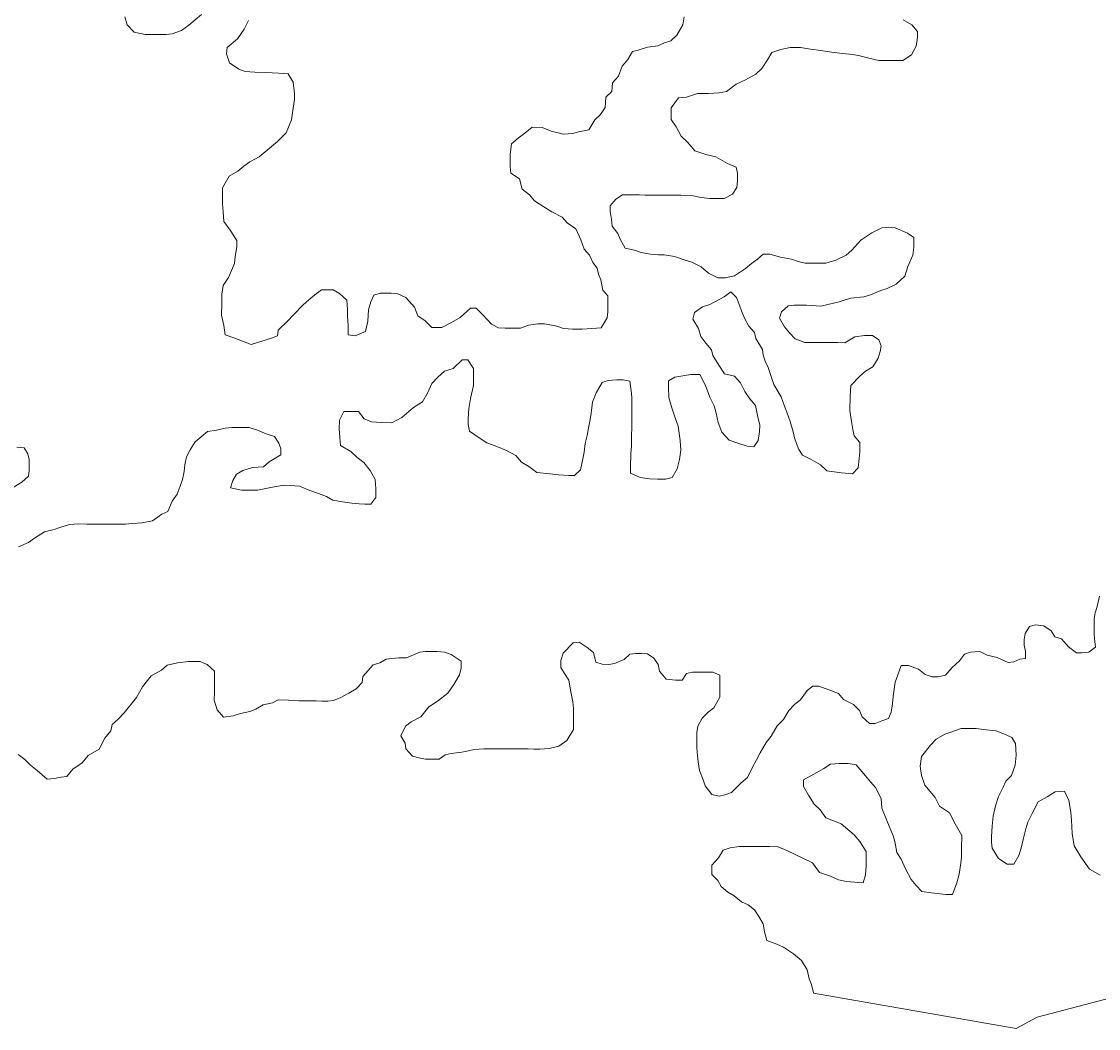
# Model space of a CAD drawing. Extents: x 553962 to 842807, y 8883888 to 9032388.
# Drawn here: x 624298 to 628002, y 8936758 to 8940220 of the extents above; entities that cross this region are included whole.
import ezdxf

# ---------------------------------------------------------------- set-up
doc = ezdxf.new("R2010")
doc.units = 0
doc.header["$LTSCALE"] = 160
doc.layers.add('21', color=7, linetype='Continuous', lineweight=25)

msp = doc.modelspace()

# ---------------------------------------------------------------- linework, layer by layer
at = {"layer": '21', "lineweight": 13}
for points in [[(624653.9, 8940236.4), (624661.2, 8940208.8), (624686.1, 8940183.6), (624723.5, 8940175.8), (624761, 8940175.6), (624796, 8940175.3), (624816.1, 8940177.7), (624848.7, 8940190), (624873.8, 8940207.4), (624916.6, 8940244.7)], [(626531.6, 8940153.9), (626551.8, 8940173.8), (626572.1, 8940208.7), (626577.3, 8940236.2)], [(625079, 8940223.6), (625063.8, 8940193.6), (625041, 8940161.2), (625005.8, 8940131.4), (625003.1, 8940108.9), (625012.9, 8940078.8), (625045.2, 8940056), (625067.7, 8940048.4), (625100.2, 8940045.7), (625137.7, 8940045.4), (625182.7, 8940042.6), (625215.2, 8940039.9)], [(627330, 8940226.2), (627359.9, 8940208.5), (627379.8, 8940185.8), (627379.6, 8940165.8), (627374.4, 8940135.8), (627359.1, 8940105.8), (627329, 8940086), (627309, 8940086.1), (627276.5, 8940086.3), (627246.4, 8940086.5), (627211.5, 8940094.3), (627181.5, 8940102), (627156.6, 8940107.2), (627121.6, 8940109.9), (627084.1, 8940115.2), (627046.6, 8940120.4), (627011.6, 8940125.7), (626976.7, 8940130.9), (626941.6, 8940131.1), (626909.1, 8940123.8), (626879, 8940114), (626863.8, 8940089.1), (626843.6, 8940059.2), (626823.4, 8940039.3), (626788.2, 8940019.5), (626755.6, 8940004.7), (626722.9, 8939979.8), (626697.8, 8939975), (626660.3, 8939972.8), (626622.8, 8939973), (626585.2, 8939960.7), (626557.7, 8939958.4), (626532.4, 8939923.5), (626532.2, 8939903.5), (626532.1, 8939883.5), (626549.4, 8939858.3), (626566.7, 8939825.7), (626589, 8939805.5), (626613.8, 8939775.3), (626651.2, 8939762.5), (626686.2, 8939754.8), (626726, 8939732), (626755.9, 8939719.3), (626760.8, 8939699.2), (626760.6, 8939671.7), (626757.9, 8939649.2), (626742.7, 8939626.7), (626715.1, 8939611.9), (626695.1, 8939612), (626665.1, 8939612.2), (626635.1, 8939614.9), (626602.6, 8939622.6), (626565.1, 8939622.9), (626532.6, 8939623.1), (626510.1, 8939623.2), (626477.6, 8939623.5)], [(625088.1, 8939109.4), (625158.3, 8939131.5), (625178.3, 8939138.9), (625181, 8939158.9), (625213.7, 8939191.2), (625233.9, 8939211.1), (625266.7, 8939245.9), (625286.8, 8939263.3), (625307, 8939280.7), (625329.6, 8939298.1), (625369.6, 8939297.8), (625392, 8939285.2), (625416.9, 8939262.5), (625419.1, 8939229.9), (625419, 8939207.4), (625421.2, 8939174.8), (625421, 8939142.3), (625445.9, 8939139.6), (625481.1, 8939154.4), (625488.8, 8939189.4), (625491.7, 8939229.4), (625499.4, 8939256.9), (625509.5, 8939279.4), (625532.1, 8939286.7), (625569.6, 8939286.5), (625592.1, 8939283.8), (625619.5, 8939271.1), (625649.3, 8939238.4), (625661.6, 8939208.3), (625686.4, 8939190.6), (625708.8, 8939167.9), (625743.8, 8939167.7), (625776.4, 8939185), (625806.6, 8939202.3), (625841.8, 8939234.6), (625861.8, 8939234.5), (625884.2, 8939211.8), (625914, 8939179.1), (625938.9, 8939166.4), (625961.4, 8939166.2), (625981.4, 8939166.1), (626013.9, 8939165.9), (626041.5, 8939175.7), (626074, 8939180.5), (626096.5, 8939180.4), (626139, 8939172.6), (626161.5, 8939164.9), (626194, 8939162.2), (626226.5, 8939162), (626259, 8939164.3), (626291.5, 8939166.6), (626311.8, 8939201.5), (626314.5, 8939221.5), (626314.6, 8939244), (626314.9, 8939276.6), (626297.5, 8939296.7), (626290.3, 8939331.8), (626282.9, 8939351.9), (626278.1, 8939371.9), (626263.2, 8939392.1), (626250.9, 8939417.2), (626233.6, 8939437.3), (626221.3, 8939469.9), (626204.1, 8939507.6), (626174.2, 8939527.8), (626156.9, 8939548), (626122, 8939565.7), (626094.6, 8939583.4), (626062.2, 8939603.7), (626044.9, 8939623.8), (626020, 8939644), (626010.3, 8939679.1), (625980.4, 8939699.4), (625978.1, 8939721.9), (625978.3, 8939741.9), (625978.4, 8939764.5), (625983.7, 8939799.5), (626006.4, 8939819.4), (626029, 8939836.7), (626054.2, 8939856.6), (626089.2, 8939856.4), (626119.1, 8939843.7), (626161.5, 8939833.3), (626194.1, 8939835.6), (626214.1, 8939840.5), (626249.2, 8939847.8), (626269.5, 8939882.7), (626289.6, 8939900.1), (626304.8, 8939925), (626307.6, 8939960.1), (626327.7, 8939980), (626330.5, 8940010), (626350.6, 8940032.4), (626363.4, 8940067.3), (626383.6, 8940089.7), (626398.8, 8940117.2), (626418.8, 8940122.1), (626451.4, 8940131.9), (626486.5, 8940136.6), (626509.1, 8940146.5), (626531.6, 8940153.9)], [(625215.2, 8940039.9), (625232.5, 8940012.2), (625237.2, 8939972.2), (625237, 8939952.1), (625231.8, 8939922.1), (625226.5, 8939882.1), (625208.6, 8939837.2), (625178.4, 8939807.3), (625135.6, 8939772.5), (625115.5, 8939755.2), (625082.8, 8939737.8), (625062.7, 8939722.9), (625042.6, 8939705.6), (625012.4, 8939688.2), (624989.6, 8939648.3), (624989.5, 8939628.3), (624989.2, 8939593.3), (624991.5, 8939565.7), (624993.7, 8939533.1), (625016, 8939502.9), (625038.3, 8939467.8), (625038.1, 8939445.2), (625032.8, 8939412.7), (625030.2, 8939387.7), (625009.8, 8939340.3), (624992.1, 8939312.8), (624986.8, 8939282.8), (624986.6, 8939250.3), (624986.3, 8939210.2), (624993.5, 8939175.1), (624998.3, 8939142.6), (625028.2, 8939132.3), (625088.1, 8939109.4)], [(626477.6, 8939623.5), (626442.6, 8939623.7), (626422.6, 8939623.8), (626402.6, 8939624), (626365, 8939624.2), (626342.4, 8939609.3), (626322.2, 8939586.9), (626322.1, 8939566.9), (626326.9, 8939539.3), (626329.2, 8939516.8), (626349, 8939491.6), (626356.4, 8939471.6), (626373.7, 8939441.4), (626406.1, 8939433.7), (626428.6, 8939426), (626461, 8939420.8), (626488.5, 8939418.1), (626508.5, 8939418), (626543.5, 8939412.7), (626580.9, 8939400), (626603.4, 8939392.3), (626635.8, 8939377.1), (626660.6, 8939354.4), (626693, 8939339.1), (626718, 8939339), (626750.6, 8939346.3), (626788.3, 8939371.1), (626808.4, 8939388.4), (626828.6, 8939403.3), (626848.7, 8939420.7), (626871.2, 8939420.6), (626908.7, 8939410.3), (626946.1, 8939402.6), (626968.6, 8939394.9), (626993.5, 8939389.7), (627026, 8939389.5), (627063.6, 8939389.3), (627098.6, 8939399.1), (627133.8, 8939416.3), (627153.9, 8939433.7), (627184.2, 8939468.6), (627221.9, 8939493.4), (627257.1, 8939510.7), (627279.6, 8939513), (627302.1, 8939510.4), (627344.5, 8939492.6), (627366.9, 8939477.4), (627366.6, 8939444.8), (627363.9, 8939417.3), (627346.1, 8939377.4), (627335.8, 8939344.9), (627305.6, 8939317.6), (627275.5, 8939302.7), (627252.9, 8939295.4), (627217.8, 8939280.6), (627195.2, 8939273.2), (627150.2, 8939268.5), (627130.1, 8939263.7), (627110.1, 8939256.3), (627047.4, 8939241.7), (626997.4, 8939244.5), (626977.4, 8939244.6), (626954.9, 8939244.8), (626934.9, 8939242.4), (626912.2, 8939222.5), (626904.5, 8939200.1), (626921.8, 8939169.9), (626939.2, 8939149.8), (626959, 8939129.6), (626991.5, 8939116.9), (627029, 8939116.6), (627066.5, 8939116.4), (627104, 8939116.1), (627129, 8939115.9), (627164.2, 8939135.7), (627196.7, 8939140.5), (627224.2, 8939140.3), (627246.6, 8939125.2), (627254, 8939105.1), (627251.3, 8939085.1), (627243.7, 8939062.6), (627225.9, 8939032.7), (627200.8, 8939017.8), (627180.7, 8939000.4), (627150.4, 8938968.1), (627147.6, 8938930.6), (627147.2, 8938883), (627152, 8938845.4), (627156.8, 8938817.8), (627161.6, 8938795.3), (627181.4, 8938772.6), (627181.2, 8938740.1), (627178.5, 8938717.6), (627175.8, 8938685), (627155.6, 8938665.1), (627118.1, 8938667.9), (627068.1, 8938675.7), (627045.8, 8938695.9), (627013.4, 8938713.6), (626983.5, 8938728.9), (626971.1, 8938749)], [(626971.1, 8938749), (626963.8, 8938769.1), (626956.4, 8938789.1), (626951.6, 8938809.2), (626941.9, 8938844.3), (626929.6, 8938876.9), (626922.2, 8938897), (626910, 8938929.6), (626885.3, 8938972.3), (626873.1, 8939010), (626865.7, 8939030.1), (626855.9, 8939052.7), (626848.6, 8939072.7), (626846.2, 8939092.8), (626824, 8939130.5), (626819.1, 8939150.6), (626799.3, 8939173.2), (626787, 8939195.8), (626777.1, 8939215.9), (626764.9, 8939251.1), (626757.5, 8939271.1), (626737.7, 8939291.3), (626715, 8939273.9), (626664.8, 8939246.7), (626639.7, 8939239.3), (626612.1, 8939219.5), (626606.9, 8939197), (626626.7, 8939164.3), (626634, 8939136.7), (626651.3, 8939114.1), (626671.1, 8939091.4), (626676, 8939071.4), (626695.7, 8939038.7), (626715.5, 8939008.5), (626750.5, 8939000.8), (626770.3, 8938978.1), (626785.1, 8938948), (626802.4, 8938922.8), (626822.2, 8938900.2), (626829.5, 8938865.1), (626836.7, 8938832.5), (626836.6, 8938809.9), (626831.3, 8938779.9), (626816.1, 8938757.5), (626793.7, 8938760.2), (626761.2, 8938770.4), (626731.3, 8938780.6), (626706.5, 8938808.3), (626694.2, 8938840.9), (626687, 8938873.5), (626679.7, 8938898.6), (626664.9, 8938928.8), (626650.2, 8938968.9), (626630.5, 8939006.6), (626600.4, 8939006.8), (626572.9, 8939002), (626545.3, 8938997.1), (626522.7, 8938984.8), (626522.6, 8938962.2), (626524.8, 8938927.2), (626534.5, 8938892.1), (626546.8, 8938854.4), (626556.6, 8938829.3), (626563.7, 8938779.2), (626566, 8938746.7), (626560.7, 8938714.1), (626553, 8938681.6), (626535.2, 8938651.7), (626512.7, 8938646.9), (626485.2, 8938647), (626457.6, 8938647.2), (626425.2, 8938652.4), (626392.8, 8938667.7), (626392.9, 8938687.7), (626393.3, 8938735.3), (626396, 8938760.3), (626396.2, 8938792.8), (626396.5, 8938827.9), (626396.6, 8938847.9), (626396.8, 8938870.4), (626397, 8938890.5), (626397.2, 8938928), (626394.9, 8938950.6), (626390.2, 8938983.1), (626367.7, 8938988.3), (626345.2, 8938988.4), (626315.2, 8938986.1), (626295.1, 8938978.8), (626274.8, 8938943.8), (626262.1, 8938911.4), (626256.8, 8938873.9), (626254.1, 8938851.3), (626248.9, 8938828.9), (626243.7, 8938796.3), (626236, 8938768.9), (626233.2, 8938738.8), (626228.1, 8938716.3), (626220.3, 8938678.8), (626200.1, 8938658.9), (626180.1, 8938659.1), (626145.1, 8938661.8)], [(626145.1, 8938661.8), (626115.1, 8938664.5), (626070.1, 8938669.8), (626042.8, 8938690), (626017.9, 8938705.2), (625998.1, 8938727.9), (625965.7, 8938745.6), (625933.3, 8938758.3), (625898.3, 8938771.1), (625868.5, 8938791.3), (625838.6, 8938811.5), (625833.8, 8938834.1), (625833.9, 8938854.1), (625836.7, 8938889.2), (625842, 8938924.2), (625852.3, 8938969.2), (625852.6, 8939006.7), (625852.8, 8939026.8), (625833, 8939056.9), (625813, 8939057.1), (625782.7, 8939027.2), (625752.7, 8939017.4), (625730, 8938997.5), (625709.8, 8938975.1), (625694.6, 8938942.7), (625676.8, 8938912.8), (625646.7, 8938892.9), (625606.4, 8938858.1), (625571.2, 8938840.8), (625536.2, 8938841.1), (625501.2, 8938843.8), (625476.3, 8938854), (625456.5, 8938879.2), (625436.5, 8938879.3), (625406.5, 8938879.5), (625391.2, 8938849.6), (625391, 8938819.5), (625393.3, 8938789.5), (625395.6, 8938761.9), (625430.4, 8938741.6), (625452.8, 8938721.5), (625475.1, 8938703.8), (625497.4, 8938676.1), (625514.7, 8938645.9), (625517, 8938613.4), (625516.8, 8938583.3), (625499.1, 8938560.9), (625479.1, 8938561.1), (625459.1, 8938561.2), (625434.1, 8938563.9), (625401.6, 8938569.1), (625369.1, 8938574.3), (625346.7, 8938587), (625319.3, 8938597.2), (625289.3, 8938607.4), (625254.4, 8938622.6), (625221.9, 8938625.3), (625201.9, 8938625.5), (625166.9, 8938620.7), (625144.3, 8938615.8), (625109.3, 8938608.6), (625089.2, 8938608.7), (625054.2, 8938608.9), (625016.8, 8938616.7), (625024.5, 8938641.7), (625037.2, 8938664.1), (625059.8, 8938676.5), (625092.3, 8938686.3), (625129.9, 8938688.6), (625150, 8938705.9), (625190.2, 8938730.7), (625190.4, 8938750.7), (625183, 8938770.8), (625168.2, 8938793.4), (625135.8, 8938803.7), (625113.3, 8938813.8), (625080.9, 8938824.1), (625048.4, 8938824.3), (625020.9, 8938824.5), (624998.3, 8938822.1), (624968.3, 8938814.8), (624938.2, 8938810), (624915.6, 8938792.6), (624895.4, 8938775.2), (624877.7, 8938747.8), (624865, 8938722.8), (624859.8, 8938695.3), (624857.1, 8938672.8), (624851.9, 8938645.3), (624844.2, 8938622.8), (624834, 8938595.4), (624816.3, 8938570.5), (624801.1, 8938535.5), (624781, 8938525.6), (624748.3, 8938503.3), (624713.2, 8938496), (624678.2, 8938493.8), (624655.7, 8938491.4), (624625.7, 8938491.6), (624605.7, 8938491.7), (624585.6, 8938491.9)], [(624263.9, 8938614.2), (624299.1, 8938636.5), (624321.8, 8938656.3), (624324.4, 8938676.3), (624324.7, 8938713.9), (624319.9, 8938734), (624307.5, 8938754.1), (624282.5, 8938756.8)], [(624585.6, 8938491.9), (624565.6, 8938492), (624523.1, 8938492.3), (624495.6, 8938492.5), (624463.1, 8938490.2), (624430.5, 8938480.4), (624410.4, 8938473), (624377.8, 8938465.7), (624342.7, 8938443.4), (624322.5, 8938428.5), (624287.4, 8938413.7)], [(627898.9, 8938069.4), (627926.2, 8938049.2), (627946.2, 8938049), (627968.8, 8938051.4), (627991.4, 8938068.8), (627989.1, 8938088.8), (627986.7, 8938111.4), (627986.9, 8938133.9), (627987.2, 8938166.4), (627989.8, 8938186.4), (627997.5, 8938208.9), (628005.3, 8938243.9)], [(626243.1, 8938067.8), (626265.5, 8938050.2), (626272.8, 8938017.6), (626295.2, 8938009.9), (626317.7, 8938009.7), (626337.8, 8938012.1), (626370.4, 8938026.9), (626390.5, 8938044.3), (626410.6, 8938046.7), (626430.6, 8938046.6), (626450.6, 8938046.4), (626473, 8938031.2), (626487.8, 8938008.6), (626492.6, 8937986.1), (626514.9, 8937958.4), (626547.4, 8937955.7), (626569.9, 8937955.5), (626585.1, 8937977.9), (626605.2, 8937982.8), (626625.2, 8937982.7), (626645.2, 8937982.6), (626675.2, 8937982.3), (626700.1, 8937972.2), (626700, 8937952.1), (626699.8, 8937929.6), (626699.6, 8937897.1), (626679.2, 8937859.7), (626659.1, 8937844.8), (626639, 8937824.9), (626623.8, 8937797.4), (626621.1, 8937774.9), (626620.8, 8937742.4), (626620.7, 8937722.3), (626623, 8937694.8), (626625.3, 8937674.7), (626630.1, 8937644.7), (626642.3, 8937612), (626649.7, 8937592), (626672, 8937561.8), (626697, 8937556.6), (626717, 8937561.5), (626739.6, 8937568.8), (626772.3, 8937601.2), (626795, 8937621.1), (626812.8, 8937658.5), (626825.5, 8937680.9), (626838.2, 8937705.9), (626858.4, 8937740.8), (626876.1, 8937763.2), (626896.4, 8937798.1), (626919.1, 8937820.5), (626936.8, 8937850.4), (626957, 8937872.8), (626977.1, 8937887.7), (626999.8, 8937920.1), (627020, 8937935), (627040, 8937934.9), (627074.9, 8937922.1), (627107.3, 8937909.4), (627124.7, 8937889.2), (627159.6, 8937871.5), (627179.4, 8937851.3), (627189.2, 8937828.7), (627214.1, 8937806), (627234.1, 8937805.9), (627256.7, 8937815.8), (627279.2, 8937823.1), (627289.4, 8937845.6), (627292.1, 8937865.6), (627297.4, 8937908.1), (627302.7, 8937948.2), (627310.4, 8937970.6), (627323.2, 8938005.6), (627348.2, 8938005.4), (627383.1, 8937992.7), (627405.5, 8937975), (627430.4, 8937967.3), (627450.4, 8937967.2), (627475.5, 8937972.1), (627498.2, 8937999.4), (627523.4, 8938021.8), (627541, 8938044.2), (627561.1, 8938051.6), (627593.6, 8938053.9), (627618.6, 8938041.2), (627653.5, 8938033.5), (627690.9, 8938015.7), (627710.9, 8938018.1), (627731, 8938027.9), (627751, 8938030.3), (627751.2, 8938055.3), (627746.4, 8938075.4), (627746.5, 8938095.4), (627749.2, 8938115.4), (627764.4, 8938140.4), (627784.4, 8938145.2), (627814.4, 8938142.6), (627839.3, 8938124.8), (627851.6, 8938104.8), (627874.1, 8938097.1), (627898.9, 8938069.4)], [(624585, 8937755.8), (624605.2, 8937780.7), (624610.4, 8937803.2), (624630.6, 8937820.6), (624650.7, 8937843), (624693.7, 8937895.3), (624713.9, 8937932.7), (624744.2, 8937970.1), (624779.4, 8937989.9), (624799.6, 8938007.3), (624834.6, 8938014.6), (624872.2, 8938019.3), (624912.2, 8938019.1), (624937.1, 8938008.9), (624962, 8937986.2), (624961.8, 8937963.6), (624961.6, 8937936.1), (624961.4, 8937913.6), (624961.2, 8937886), (624971, 8937853.4), (624993.3, 8937828.2), (625025.8, 8937833), (625050.9, 8937840.4), (625083.5, 8937847.7), (625103.5, 8937855.1), (625128.7, 8937869.9), (625161.2, 8937877.2), (625181.3, 8937887.1), (625216.3, 8937886.8), (625251.3, 8937884.1), (625271.3, 8937884), (625291.3, 8937883.8), (625311.3, 8937883.7), (625331.3, 8937883.6), (625351.3, 8937883.5), (625371.4, 8937885.8), (625396.5, 8937895.7), (625424.1, 8937910.5), (625449.2, 8937925.4), (625469.4, 8937947.8), (625472, 8937967.8), (625507.4, 8938007.6), (625529.9, 8938015), (625552.5, 8938027.3), (625595.1, 8938032.1), (625622.6, 8938031.9), (625667.8, 8938051.6), (625687.8, 8938054), (625707.8, 8938053.8), (625727.8, 8938053.7), (625752.8, 8938051), (625775.2, 8938043.4), (625810.1, 8938020.6), (625809.9, 8937998.1), (625804.7, 8937973.1), (625784.5, 8937940.7), (625764.2, 8937910.8), (625729, 8937883.5), (625698.8, 8937863.6), (625671.1, 8937828.8), (625638.4, 8937811.5), (625618.3, 8937796.6), (625603.1, 8937764.1), (625617.9, 8937739), (625620.2, 8937718.9), (625642.5, 8937693.8), (625665, 8937688.6), (625687.5, 8937683.4), (625707.5, 8937683.3), (625735, 8937683.1), (625755.1, 8937698), (625775.2, 8937702.9), (625812.7, 8937707.7), (625835.3, 8937712.5), (625855.3, 8937717.4), (625887.8, 8937719.7), (625907.8, 8937719.6), (625927.8, 8937719.4), (625952.9, 8937719.2), (625985.4, 8937719), (626005.4, 8937718.9), (626040.4, 8937718.7), (626060.4, 8937718.5), (626080.4, 8937718.4), (626113, 8937720.7), (626145.5, 8937728), (626173.2, 8937747.8), (626196, 8937785.2), (626196.1, 8937805.3), (626196.3, 8937825.3), (626196.5, 8937857.8), (626194.2, 8937880.4), (626187, 8937915.5), (626179.8, 8937955.6), (626164.9, 8937978.2), (626152.6, 8937998.3), (626152.8, 8938023.3), (626160.5, 8938048.3), (626195.7, 8938083.2), (626215.8, 8938085.5), (626243.1, 8938067.8)], [(628008, 8937285.1), (627970.6, 8937305.3), (627940.9, 8937348.1), (627918.7, 8937385.8), (627911.5, 8937428.4), (627909.4, 8937473.5), (627907.1, 8937501), (627899.9, 8937541.1), (627885.1, 8937573.8), (627852.6, 8937571.5), (627824.9, 8937554.2), (627794.8, 8937536.8), (627774.5, 8937499.4), (627759.2, 8937467), (627751.6, 8937444.5), (627743.8, 8937412), (627736.1, 8937377), (627728.3, 8937352), (627710.6, 8937322.1), (627688.1, 8937322.2), (627658.2, 8937342.4), (627636, 8937377.6), (627633.7, 8937397.7), (627633.8, 8937417.7), (627636.6, 8937452.7), (627639.3, 8937487.8), (627647.1, 8937522.8), (627657.4, 8937555.3), (627672.6, 8937585.2), (627682.8, 8937607.7), (627702.9, 8937627.6), (627715.7, 8937662.5), (627718.5, 8937697.6), (627716.3, 8937737.6), (627703.9, 8937757.7), (627681.5, 8937767.9), (627649.1, 8937780.6), (627606.6, 8937785.9), (627581.6, 8937788.6), (627551.6, 8937788.8), (627529.1, 8937788.9), (627494, 8937776.7), (627473.9, 8937769.3), (627443.8, 8937751.9), (627423.6, 8937732.1), (627393.3, 8937692.2), (627388, 8937659.7), (627392.8, 8937627.1), (627405.1, 8937594.5), (627439.7, 8937551.7), (627454.5, 8937521.6), (627489.4, 8937498.8), (627509.1, 8937461.1), (627531.3, 8937420.9), (627531, 8937375.8), (627530.7, 8937345.8), (627528.1, 8937325.8), (627522.8, 8937288.3), (627515.1, 8937258.3), (627499.7, 8937218.3), (627477.2, 8937218.5), (627427.2, 8937223.8)], [(624287, 8937700.2), (624309.4, 8937682.6), (624329.2, 8937662.4), (624351.6, 8937644.7), (624386.4, 8937614.4), (624411.4, 8937616.8), (624434, 8937621.6), (624454, 8937624), (624474.2, 8937648.9), (624506.9, 8937671.2), (624527.1, 8937696.1), (624564.8, 8937718.4), (624585, 8937755.8)], [(627427.2, 8937223.8), (627394.8, 8937229), (627374.9, 8937249.2), (627357.6, 8937269.3), (627337.8, 8937307), (627323.1, 8937339.7), (627308.2, 8937362.3), (627301, 8937399.9), (627296.2, 8937419.9), (627274.1, 8937472.7), (627256.9, 8937515.3), (627254.6, 8937547.9), (627234.9, 8937585.6), (627217.6, 8937605.7), (627200.2, 8937625.9), (627168, 8937663.6), (627140.5, 8937668.8), (627110.5, 8937669), (627080.5, 8937666.7), (627057.8, 8937651.8), (627022.7, 8937632.1), (626987.5, 8937612.3), (626987.3, 8937589.7), (627004.6, 8937559.6), (627024.4, 8937529.4), (627044.2, 8937509.2), (627064.1, 8937481.6), (627116.4, 8937461.2), (627161.2, 8937423.3), (627181, 8937400.7), (627203.2, 8937365.5), (627203.1, 8937345.5), (627202.8, 8937315.4), (627200.1, 8937285.4), (627192.4, 8937257.9), (627162.4, 8937260.6), (627134.9, 8937263.3), (627107.5, 8937268.5), (627080, 8937281.2), (627042.6, 8937293.9), (627017.8, 8937326.7), (626983, 8937344.4), (626960.5, 8937354.6), (626930.6, 8937369.8), (626900.7, 8937382.5), (626870.7, 8937382.7), (626840.7, 8937382.9), (626820.7, 8937383), (626795.7, 8937383.2), (626765.7, 8937383.4), (626735.6, 8937378.6), (626710.6, 8937371.2), (626695.3, 8937343.8), (626672.6, 8937318.9), (626672.4, 8937286.4), (626692.2, 8937266.2), (626704.6, 8937246.1), (626727, 8937225.9), (626749.4, 8937213.3), (626774.2, 8937193.1), (626796.7, 8937182.9), (626819, 8937165.2), (626833.9, 8937142.6), (626848.7, 8937117.5), (626853.5, 8937089.9), (626860.8, 8937059.8), (626895.7, 8937047.1), (626918.1, 8937036.9), (626953, 8937014.2), (626980.3, 8936991.4), (627000, 8936958.8), (627007.3, 8936928.7), (627014.7, 8936908.6), (627021.7, 8936879.6)], [(627021.9, 8936878.5), (627718.8, 8936757.5), (627790.7, 8936796.4), (628157.6, 8936893.1), (628218, 8936915.4), (628265.5, 8936920.2), (628323.2, 8936954.9), (628395.9, 8936974.5), (628455.9, 8936966.7)]]:
    msp.add_lwpolyline(points, dxfattribs=at)

doc.saveas('drawing.dxf')
